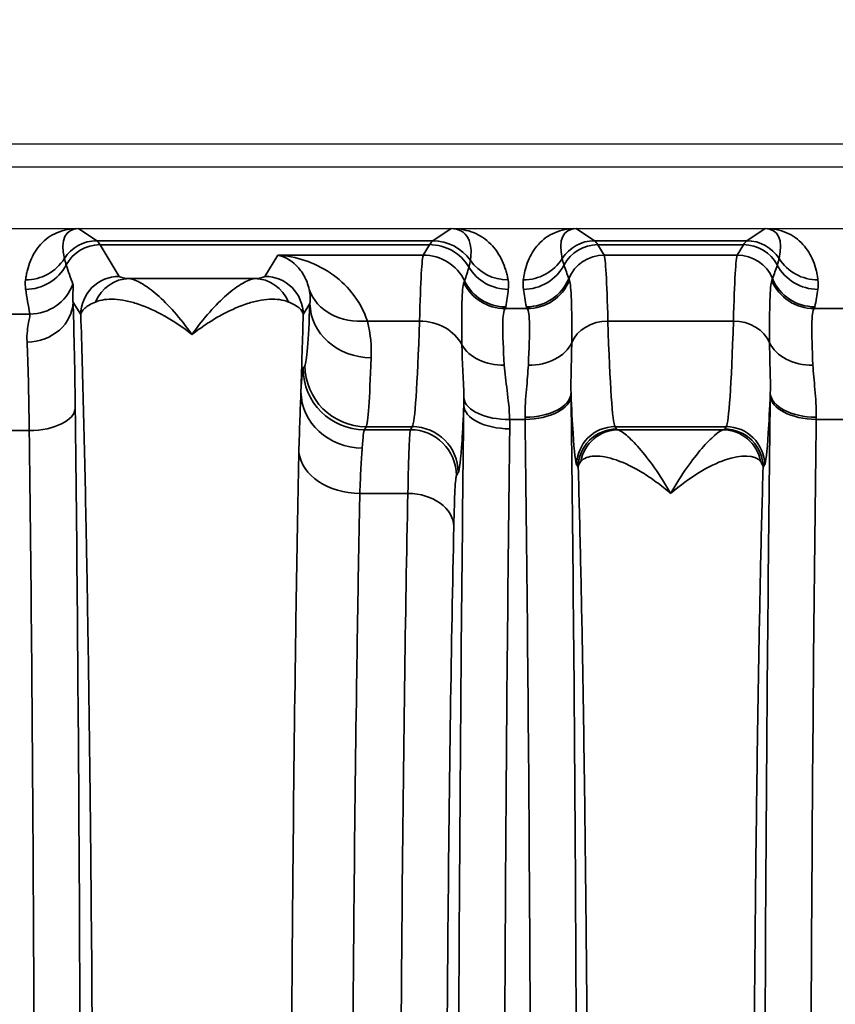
# Model space of a CAD drawing. Header units: millimetres. Extents: x 399 to 6233, y -1870 to 1602.
# Tile 578 of 656: x 5395 to 5405, y 319 to 332. Entities that reach past the tile are written whole.
import ezdxf

# ---------------------------------------------------------------- set-up
doc = ezdxf.new("R2010")
doc.units = ezdxf.units.MM
for name, color, linetype, lineweight in [('AM_5', 3, 'Continuous', 25), ('可見 (ISO)', 7, 'Continuous', 25), ('窄部可見 (ISO)', 7, 'Continuous', 35)]:
    doc.layers.add(name, color=color, linetype=linetype, lineweight=lineweight)
doc.styles.add('尺寸標註', font='romans.shx', dxfattribs={"bigfont": 'CHINESET.SHX'})
doc.dimstyles.new('CNS1$0', dxfattribs={"dimtxt": 2.5, "dimasz": 2.5, "dimexe": 1, "dimexo": 1, "dimgap": 1.5, "dimtad": 1, "dimtoh": 1, "dimdec": 1, "dimdsep": 46, "dimtxsty": '尺寸標註', "dimcen": 0, "dimclrd": 2, "dimclre": 2, "dimclrt": 1, "dimadec": 0, "dimazin": 2, "dimtp": 0.1, "dimtm": 0.1, "dimtfac": 0.71, "dimtdec": 1, "dimtmove": 0, "dimatfit": 0, "dimfxl": 0, "dimlwd": 13, "dimlwe": 13, "dimarcsym": 0})

# ---------------------------------------------------------------- blocks, each defined once
blk = doc.blocks.new('*D297')
at = {"layer": 'AM_5', "color": 2, "lineweight": 13}
for p, q in [((5339.611, 314.595), (5339.611, 341.186)), ((5500.331, 319.807), (5500.331, 341.186)), ((5342.111, 340.186), (5497.831, 340.186))]:
    blk.add_line(p, q, dxfattribs=at)
at = {"layer": 'AM_5', "color": 2, "lineweight": -2}
for points in [[(5342.111, 340.603), (5342.111, 339.77), (5339.611, 340.186)], [(5497.831, 340.603), (5497.831, 339.77), (5500.331, 340.186)]]:
    blk.add_solid(points, dxfattribs=at)
at = {"layer": 'Defpoints', "color": 0, "lineweight": -2}
for p in [(5500.331, 340.186), (5500.331, 318.807), (5339.611, 313.595)]:
    blk.add_point(p, dxfattribs=at)
at = {"layer": 'AM_5', "color": 1, "insert": (5419.971, 342.936), "char_height": 2.5, "attachment_point": 5, "style": '尺寸標註'}
blk.add_mtext('160.7', dxfattribs=at)

msp = doc.modelspace()

# ---------------------------------------------------------------- linework, layer by layer
at = {"layer": '可見 (ISO)'}
for p, q in [((5464.311, 330.095), (5351.311, 330.095)), ((5460.061, 329.795), (5355.561, 329.795)), ((5355.561, 328.995), (5460.061, 328.995)), ((5399.802, 328.345), (5399.802, 328.345)), ((5402.221, 328.345), (5402.221, 328.345)), ((5403.901, 328.345), (5403.901, 328.345)), ((5398.976, 324.095), (5398.976, 324.095))]:
    msp.add_line(p, q, dxfattribs=at)
for points, knots in [([(5395.292, 328.995), (5395.299, 328.995), (5395.306, 328.995), (5395.313, 328.995), (5395.319, 328.995), (5395.324, 328.995), (5395.328, 328.995)], [0.00000000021, 0.00000000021, 0.00000000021, 0.00000000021, 0.00002113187, 0.00002113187, 0.00002113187, 0.0000394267, 0.0000394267, 0.0000394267, 0.0000394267]), ([(5400.194, 328.995), (5400.194, 328.995), (5400.194, 328.995), (5400.194, 328.995), (5400.194, 328.995), (5400.194, 328.995), (5400.194, 328.995), (5400.195, 328.995), (5400.198, 328.995), (5400.205, 328.995), (5400.208, 328.995), (5400.218, 328.995), (5400.225, 328.995), (5400.232, 328.995)], [-0.00514611, -0.00514611, -0.00514611, -0.00514611, -0.004810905, -0.004810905, -0.004628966, -0.004628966, -0.004600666, -0.004600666, -0.003063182, -0.003063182, -0.002040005, -0.002040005, 0, 0, 0, 0]), ([(5401.792, 328.995), (5401.799, 328.995), (5401.806, 328.995), (5401.813, 328.995), (5401.819, 328.995), (5401.824, 328.995), (5401.828, 328.995)], [0.00000000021, 0.00000000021, 0.00000000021, 0.00000000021, 0.00002113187, 0.00002113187, 0.00002113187, 0.0000394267, 0.0000394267, 0.0000394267, 0.0000394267]), ([(5404.294, 328.995), (5404.299, 328.995), (5404.306, 328.995), (5404.313, 328.995), (5404.319, 328.995), (5404.324, 328.995), (5404.33, 328.995)], [-0.00000491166, -0.00000491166, -0.00000491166, -0.00000491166, 0.00001772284, 0.00001772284, 0.00001772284, 0.00003506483, 0.00003506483, 0.00003506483, 0.00003506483])]:
    msp.add_open_spline(points, degree=3, knots=knots, dxfattribs=at)
at = {"layer": '窄部可見 (ISO)'}
for p, q in [((5395.328, 328.995), (5395.567, 328.836)), ((5399.955, 328.836), (5400.194, 328.995)), ((5401.828, 328.995), (5402.067, 328.836)), ((5404.055, 328.836), (5404.294, 328.995)), ((5395.567, 328.836), (5399.955, 328.836)), ((5402.067, 328.836), (5404.055, 328.836)), ((5399.912, 328.784), (5395.61, 328.784)), ((5395.61, 328.784), (5395.859, 328.371)), ((5399.831, 328.649), (5399.912, 328.784)), ((5404.012, 328.784), (5402.11, 328.784)), ((5402.11, 328.784), (5402.192, 328.649)), ((5403.931, 328.649), (5404.012, 328.784)), ((5397.764, 328.371), (5397.931, 328.649)), ((5397.931, 328.649), (5399.831, 328.649)), ((5402.192, 328.649), (5403.931, 328.649)), ((5395.989, 328.341), (5397.633, 328.341)), ((5395.359, 327.871), (5395.257, 328.04)), ((5398.351, 328.017), (5398.264, 327.871)), ((5400.899, 327.95), (5401.188, 327.95)), ((5404.934, 327.95), (5405.488, 327.95)), ((5394.427, 327.879), (5394.695, 327.879)), ((5399.101, 327.787), (5399.782, 327.787)), ((5402.241, 327.787), (5403.881, 327.787)), ((5398.262, 327.168), (5398.287, 327.208)), ((5398.234, 326.867), (5398.234, 326.865)), ((5399.086, 326.408), (5399.062, 326.368)), ((5399.687, 326.408), (5399.086, 326.408)), ((5399.663, 326.368), (5399.687, 326.408)), ((5401.161, 326.504), (5400.959, 326.504)), ((5403.787, 326.408), (5402.335, 326.408)), ((5402.335, 326.408), (5402.354, 326.377)), ((5403.768, 326.377), (5403.787, 326.408)), ((5405.461, 326.504), (5404.962, 326.504)), ((5394.687, 326.357), (5394.435, 326.357)), ((5399.062, 326.368), (5399.663, 326.368)), ((5402.375, 326.368), (5403.747, 326.368)), ((5401.854, 325.878), (5401.835, 325.909)), ((5404.287, 325.909), (5404.268, 325.878)), ((5400.287, 325.809), (5400.263, 325.769)), ((5399.63, 325.537), (5399.003, 325.537)), ((5398.961, 323.095), (5398.961, 323.095))]:
    msp.add_line(p, q, dxfattribs=at)
for centre, major_axis, ratio, start_param, end_param in [((5395.842, 328.152), (0.641, -0.802), 0.399262, 2.832426, 3.839089), ((5402.342, 328.152), (0.641, -0.802), 0.399262, 2.832426, 3.839089), ((5403.78, 328.152), (-0.641, -0.802), 0.399262, 2.444096, 3.45076), ((5395.567, 328.336), (0.277, 0.416), 0.999683, 0.588111, 1.594775), ((5395.538, 228.802), (0, 100.043), 0.020838, 6.248286, 6.269226), ((5399.985, 228.802), (0, 100.043), 0.020817, 0.01396, 0.034899), ((5399.955, 328.236), (-0.333, 0.499), 0.999683, 4.734949, 5.695074), ((5402.067, 328.336), (-0.277, -0.416), 0.999683, 3.729704, 4.736367), ((5402.038, 228.802), (0, 100.043), 0.020838, 6.248286, 6.269226), ((5404.085, 228.802), (0, 100.043), 0.020838, 0.01396, 0.034899), ((5404.055, 328.336), (0.277, -0.416), 0.999683, 1.546818, 2.553481), ((5395.61, 328.285), (0.429, 0.257), 0.999172, 1.030857, 2.112865), ((5399.912, 328.185), (-0.515, 0.309), 0.999172, 4.221065, 5.252328), ((5402.11, 328.285), (-0.429, -0.257), 0.999172, 4.17245, 5.254458), ((5404.012, 328.285), (0.429, -0.257), 0.999172, 1.028727, 2.110736), ((5394.637, 328.923), (-0.595, 0.075), 0.998245, 1.696485, 2.702846), ((5399.829, 324.535), (-0.005, -4.117), 0.020059, 3.179659, 3.801677), ((5399.831, 328.049), (-0.515, 0.309), 0.999172, 4.133206, 5.252328), ((5400.938, 328.923), (-0.591, -0.105), 0.998218, 0.435215, 1.395105), ((5401.137, 328.923), (-0.595, 0.075), 0.998245, 1.696485, 2.702846), ((5402.192, 328.149), (-0.429, -0.257), 0.999172, 4.17245, 5.347743), ((5402.194, 324.535), (0.005, -4.117), 0.020515, 2.481507, 3.103525), ((5403.928, 324.535), (-0.005, -4.117), 0.020515, 3.17966, 3.801678), ((5403.931, 328.149), (0.429, -0.257), 0.999172, 0.935442, 2.110736), ((5404.985, 328.923), (0.595, 0.075), 0.998245, 3.58034, 4.5867), ((5394.639, 328.8), (-0.594, -0.083), 0.998238, 1.431986, 2.513646), ((5396.063, 327.529), (1.006, -2.097), 0.194686, 4.130256, 4.260833), ((2540.441, 331.054), (2860.258, -0.716), 0.046839, 6.268046, 6.269403), ((5400.941, 328.8), (-0.596, 0.067), 0.99825, 0.651925, 1.682859), ((5401.139, 328.8), (-0.594, -0.083), 0.998238, 1.431986, 2.513646), ((8529.591, 331.542), (-3128.282, -0.854), 0.045755, 0.015157, 0.016397), ((2276.531, 331.542), (3128.282, -0.854), 0.045755, 6.266788, 6.268029), ((5404.983, 328.8), (0.594, -0.083), 0.998238, 3.769539, 4.851199), ((5395.989, 327.842), (0.055, 0.497), 0.952368, 0.114694, 1.274926), ((5397.633, 327.842), (-0.055, 0.497), 0.952368, 5.00826, 6.168491), ((5401.177, 328.572), (-0.59, -0.11), 0.998212, 1.386797, 2.56171), ((5404.742, 320.524), (-3.014, 7.827), 0.001618, 0.049009, 0.09405), ((5401.381, 320.524), (3.014, 7.827), 0.001618, 6.189135, 6.234176), ((5404.945, 328.572), (0.59, -0.11), 0.998212, 3.721475, 4.896388), ((5395.416, 327.446), (-0.587, 1.898), 0.297416, 1.071506, 1.249581), ((5394.695, 328.478), (-0.588, -0.12), 0.998201, 1.369933, 2.582126), ((5399.101, 328.449), (-0.77, -0.217), 0.816863, 0.053432, 1.344647), ((5396.2, 320.711), (4.172, 7.61), 0.009939, 6.191319, 6.234418), ((5400.899, 328.549), (-0.462, 0.383), 0.997094, 1.147203, 2.260656), ((5400.91, 328.572), (-0.593, 0.094), 0.998229, 0.609389, 1.728149), ((5400.066, 327.312), (0.629, 2.073), 0.310752, 5.129309, 5.247414), ((5401.918, 327.462), (-0.583, 1.898), 0.300773, 1.080395, 1.207191), ((5401.188, 328.549), (-0.477, -0.364), 0.997266, 0.919263, 2.088334), ((5404.934, 328.549), (0.477, -0.364), 0.997266, 4.194851, 5.363923), ((5404.204, 327.462), (0.583, 1.898), 0.300773, 5.075994, 5.20279), ((5394.657, 328.04), (0.6, 0.023), 0.876399, 4.678969, 6.239685), ((5395.231, 325.363), (0.007, -3.096), 0.02085, 2.000085, 2.615317), ((5395.505, 327.728), (2.759, 0.137), 0.182371, 0.013517, 0.3684), ((5398.289, 332.976), (0.008, 5.773), 0.02317, 3.180307, 3.678781), ((5399.151, 328.017), (-0.799, 0.032), 0.886923, 0.045354, 1.606482), ((5390.84, 327.978), (10.07, 0), 0.058758, 6.234735, 6.273976), ((5412.855, 327.981), (-11.679, 0), 0.058758, 0.010815, 0.044766), ((5393.267, 327.981), (11.679, 0), 0.058758, 6.23842, 6.27237), ((5398.288, 325.823), (0.086, 4.032), 0.019512, 1.038478, 1.309454), ((5399.681, 334.407), (0, -8.003), 0.022512, 0.034888, 0.596845), ((5399.782, 327.291), (-0.6, 0.018), 0.826915, 3.562919, 4.737867), ((5402.241, 327.374), (-0.5, -0.015), 0.826915, 4.686911, 5.921542), ((5402.341, 334.407), (0, -8.003), 0.022251, 5.686337, 6.248296), ((5403.781, 334.407), (0, -8.003), 0.022251, 0.034889, 0.596848), ((5403.881, 327.374), (0.5, -0.015), 0.826915, 0.361643, 1.596274), ((5394.631, 325.283), (-0.007, 2.58), 0.02502, 5.141663, 5.756891), ((5400.889, 327.663), (-0.599, -0.031), 0.751758, 0.356231, 1.532192), ((5401.203, 327.664), (0.6, -0.023), 0.752166, 4.741355, 5.976479), ((5404.919, 327.664), (-0.6, -0.023), 0.752166, 0.306707, 1.54183), ((5399.089, 332.818), (-0.008, -6.414), 0.020853, 0.038708, 0.537182), ((5398.261, 324.174), (-0.004, -2.996), 0.02341, 3.180705, 3.595461), ((5399.062, 327.168), (-0.686, 0.412), 0.999172, 0.54067, 2.110736), ((5399.086, 327.208), (-0.686, 0.412), 0.999172, 0.54067, 2.110736), ((5399.034, 326.865), (-0.799, 0.04), 0.919539, 0.054965, 1.616528), ((5400.959, 326.814), (-0.6, -0.017), 0.516223, 0.059539, 1.556187), ((5401.16, 326.846), (0.6, 0.008), 0.525274, 4.705596, 6.258572), ((5401.161, 326.814), (0.6, 0.008), 0.516344, 4.705867, 6.258728), ((5401.712, 325.424), (-0.008, 3.01), 0.01946, 5.192411, 5.204513), ((5404.41, 325.424), (-0.008, -3.01), 0.01946, 4.220265, 4.232366), ((5404.962, 326.846), (-0.6, 0.008), 0.525274, 0.024614, 1.577589), ((5404.962, 326.814), (-0.6, 0.008), 0.516344, 0.024457, 1.577318), ((5394.687, 326.652), (0.6, 0.007), 0.49083, 4.706597, 6.259146), ((5400.96, 326.687), (-0.6, 0.007), 0.511389, 0.024373, 1.577171), ((5401.112, 325.346), (-0.008, 2.509), 0.023353, 5.192403, 5.204483), ((5405.01, 325.346), (-0.008, -2.509), 0.023353, 4.220296, 4.232377), ((5399.687, 325.809), (-0.515, 0.309), 0.999172, 3.682263, 5.252328), ((5402.335, 325.909), (-0.429, -0.257), 0.999172, 4.17245, 5.742515), ((5403.787, 325.909), (0.429, -0.257), 0.999172, 0.54067, 2.110736), ((5405.421, 313.595), (0, 25), 0.02145, 1.028185, 1.570796), ((5399.061, 324.005), (0.004, 2.365), 0.029651, 0.03913, 0.455221), ((5399.663, 325.769), (-0.515, 0.309), 0.999172, 3.682263, 5.252328), ((5401.421, 313.595), (0, 25), 0.02145, 1.033962, 1.570796), ((5402.375, 325.868), (0.117, 0.486), 0.989056, 0.238805, 1.634834), ((5403.747, 325.868), (-0.117, 0.486), 0.989056, 4.648351, 6.04438), ((5399.003, 326.115), (-0.8, 0.016), 0.722346, 0.106398, 1.585337), ((5399.63, 325.104), (0.6, -0.013), 0.722333, 0.030288, 1.586603)]:
    msp.add_ellipse(centre, major_axis=major_axis, ratio=ratio, start_param=start_param, end_param=end_param, dxfattribs=at)
for points, knots in [([(5394.637, 328.324), (5394.64, 328.347), (5394.644, 328.37), (5394.648, 328.391), (5394.652, 328.412), (5394.656, 328.433), (5394.662, 328.453), (5394.672, 328.494), (5394.685, 328.534), (5394.701, 328.573), (5394.733, 328.653), (5394.778, 328.727), (5394.834, 328.789), (5394.894, 328.854), (5394.967, 328.906), (5395.048, 328.941), (5395.091, 328.96), (5395.137, 328.973), (5395.184, 328.982), (5395.22, 328.989), (5395.256, 328.993), (5395.292, 328.995)], [5.2774615, 5.2774615, 5.2774615, 5.2774615, 5.3361469, 5.3361469, 5.3361469, 5.3948827, 5.3948827, 5.3948827, 5.5128985, 5.5128985, 5.5128985, 5.7541006, 5.7541006, 5.7541006, 6.0094082, 6.0094082, 6.0094082, 6.1463346, 6.1463346, 6.1463346, 6.2510171, 6.2510171, 6.2510171, 6.2510171]), ([(5400.447, 328.579), (5400.449, 328.593), (5400.45, 328.607), (5400.452, 328.62), (5400.453, 328.633), (5400.454, 328.646), (5400.454, 328.659), (5400.455, 328.684), (5400.455, 328.71), (5400.453, 328.734), (5400.448, 328.784), (5400.437, 328.83), (5400.417, 328.868), (5400.396, 328.909), (5400.367, 328.94), (5400.33, 328.961), (5400.291, 328.984), (5400.245, 328.995), (5400.194, 328.995)], [2.1824074, 2.1824074, 2.1824074, 2.1824074, 2.2369219, 2.2369219, 2.2369219, 2.2918591, 2.2918591, 2.2918591, 2.4032229, 2.4032229, 2.4032229, 2.6337552, 2.6337552, 2.6337552, 2.879414, 2.879414, 2.879414, 3.1424948, 3.1424948, 3.1424948, 3.1424948]), ([(5400.232, 328.995), (5400.319, 328.991), (5400.406, 328.974), (5400.485, 328.942), (5400.571, 328.908), (5400.648, 328.857), (5400.713, 328.791), (5400.774, 328.73), (5400.824, 328.656), (5400.861, 328.574), (5400.88, 328.535), (5400.895, 328.494), (5400.908, 328.452), (5400.914, 328.431), (5400.92, 328.41), (5400.925, 328.389), (5400.93, 328.368), (5400.934, 328.347), (5400.938, 328.324)], [3.1723513, 3.1723513, 3.1723513, 3.1723513, 3.4034885, 3.4034885, 3.4034885, 3.6496995, 3.6496995, 3.6496995, 3.8803063, 3.8803063, 3.8803063, 3.9915494, 3.9915494, 3.9915494, 4.0463878, 4.0463878, 4.0463878, 4.1007779, 4.1007779, 4.1007779, 4.1007779]), ([(5401.137, 328.324), (5401.14, 328.347), (5401.144, 328.37), (5401.148, 328.391), (5401.152, 328.412), (5401.156, 328.433), (5401.162, 328.453), (5401.172, 328.494), (5401.185, 328.534), (5401.201, 328.573), (5401.233, 328.653), (5401.278, 328.727), (5401.334, 328.789), (5401.394, 328.854), (5401.467, 328.906), (5401.548, 328.941), (5401.591, 328.96), (5401.637, 328.973), (5401.684, 328.982), (5401.72, 328.989), (5401.756, 328.993), (5401.792, 328.995)], [5.2774615, 5.2774615, 5.2774615, 5.2774615, 5.3361469, 5.3361469, 5.3361469, 5.3948827, 5.3948827, 5.3948827, 5.5128985, 5.5128985, 5.5128985, 5.7541006, 5.7541006, 5.7541006, 6.0094082, 6.0094082, 6.0094082, 6.1463346, 6.1463346, 6.1463346, 6.2510171, 6.2510171, 6.2510171, 6.2510171]), ([(5404.33, 328.995), (5404.366, 328.993), (5404.403, 328.989), (5404.438, 328.982), (5404.485, 328.973), (5404.531, 328.96), (5404.574, 328.941), (5404.655, 328.906), (5404.728, 328.854), (5404.788, 328.789), (5404.845, 328.727), (5404.889, 328.653), (5404.922, 328.573), (5404.937, 328.534), (5404.95, 328.494), (5404.961, 328.453), (5404.966, 328.433), (5404.97, 328.412), (5404.974, 328.391), (5404.978, 328.37), (5404.982, 328.347), (5404.985, 328.324)], [3.1737609, 3.1737609, 3.1737609, 3.1737609, 3.2784434, 3.2784434, 3.2784434, 3.4153698, 3.4153698, 3.4153698, 3.6706773, 3.6706773, 3.6706773, 3.9118795, 3.9118795, 3.9118795, 4.0298953, 4.0298953, 4.0298953, 4.0886311, 4.0886311, 4.0886311, 4.1473165, 4.1473165, 4.1473165, 4.1473165]), ([(5395.144, 328.603), (5395.147, 328.591), (5395.15, 328.579), (5395.154, 328.566), (5395.159, 328.551), (5395.164, 328.536), (5395.169, 328.519)], [0, 0, 0, 0, 0.001000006, 0.001000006, 0.001000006, 0.00208995, 0.00208995, 0.00208995, 0.00208995]), ([(5397.931, 328.649), (5398.167, 328.633), (5398.406, 328.557), (5398.615, 328.416), (5398.616, 328.415), (5398.618, 328.414), (5398.619, 328.413), (5398.722, 328.344), (5398.817, 328.259), (5398.899, 328.156), (5398.983, 328.052), (5399.054, 327.929), (5399.101, 327.787)], [-0.000014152, -0.000014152, -0.000014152, -0.000014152, 0.001513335, 0.001513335, 0.001513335, 0.00152394, 0.00152394, 0.00152394, 0.002277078, 0.002277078, 0.002277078, 0.003040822, 0.003040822, 0.003040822, 0.003040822]), ([(5398.341, 328.199), (5398.326, 328.267), (5398.303, 328.327), (5398.274, 328.377), (5398.246, 328.43), (5398.212, 328.473), (5398.175, 328.51), (5398.174, 328.511), (5398.173, 328.513), (5398.172, 328.514), (5398.098, 328.587), (5398.014, 328.631), (5397.931, 328.649)], [0, 0, 0, 0, 0.000760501, 0.000760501, 0.000760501, 0.00154208, 0.00154208, 0.00154208, 0.001566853, 0.001566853, 0.001566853, 0.003133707, 0.003133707, 0.003133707, 0.003133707]), ([(5400.427, 328.492), (5400.432, 328.511), (5400.437, 328.529), (5400.44, 328.545), (5400.443, 328.557), (5400.445, 328.569), (5400.447, 328.579)], [0, 0, 0, 0, 0.001200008, 0.001200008, 0.001200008, 0.002089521, 0.002089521, 0.002089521, 0.002089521]), ([(5401.644, 328.603), (5401.647, 328.591), (5401.65, 328.579), (5401.654, 328.566), (5401.659, 328.551), (5401.664, 328.536), (5401.669, 328.519)], [0, 0, 0, 0, 0.001000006, 0.001000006, 0.001000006, 0.00208995, 0.00208995, 0.00208995, 0.00208995]), ([(5404.453, 328.519), (5404.458, 328.534), (5404.463, 328.549), (5404.467, 328.562), (5404.471, 328.577), (5404.475, 328.59), (5404.478, 328.603)], [0, 0, 0, 0, 0.001000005, 0.001000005, 0.001000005, 0.002089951, 0.002089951, 0.002089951, 0.002089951]), ([(5395.359, 327.871), (5395.359, 328.002), (5395.413, 328.132), (5395.505, 328.224), (5395.598, 328.317), (5395.728, 328.371), (5395.859, 328.371)], [0, 0, 0, 0, 0.5, 0.5, 0.5, 1, 1, 1, 1]), ([(5395.989, 328.341), (5396.036, 328.335), (5396.092, 328.314), (5396.154, 328.278), (5396.185, 328.26), (5396.217, 328.239), (5396.251, 328.214), (5396.285, 328.19), (5396.32, 328.162), (5396.356, 328.13), (5396.427, 328.068), (5396.502, 327.993), (5396.579, 327.906), (5396.655, 327.82), (5396.734, 327.72), (5396.811, 327.613)], [0, 0, 0, 0, 0.000545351, 0.000545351, 0.000545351, 0.000818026, 0.000818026, 0.000818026, 0.001090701, 0.001090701, 0.001090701, 0.001636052, 0.001636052, 0.001636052, 0.002181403, 0.002181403, 0.002181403, 0.002181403]), ([(5396.811, 327.613), (5396.966, 327.829), (5397.121, 328.003), (5397.264, 328.128), (5397.301, 328.16), (5397.337, 328.189), (5397.371, 328.214), (5397.405, 328.239), (5397.438, 328.26), (5397.469, 328.278), (5397.53, 328.314), (5397.586, 328.335), (5397.633, 328.341)], [-0.00001167, -0.00001167, -0.00001167, -0.00001167, 0.001084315, 0.001084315, 0.001084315, 0.001367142, 0.001367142, 0.001367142, 0.001642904, 0.001642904, 0.001642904, 0.002194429, 0.002194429, 0.002194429, 0.002194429]), ([(5398.264, 327.871), (5398.263, 328.002), (5398.21, 328.132), (5398.117, 328.224), (5398.025, 328.317), (5397.895, 328.371), (5397.764, 328.371)], [0, 0, 0, 0, 0.5, 0.5, 0.5, 1, 1, 1, 1]), ([(5395.257, 328.268), (5395.261, 328.257), (5395.26, 328.232), (5395.258, 328.195), (5395.258, 328.194), (5395.258, 328.193), (5395.258, 328.192), (5395.256, 328.155), (5395.252, 328.105), (5395.257, 328.04)], [0, 0, 0, 0, 0.000774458, 0.000774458, 0.000774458, 0.000793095, 0.000793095, 0.000793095, 0.001548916, 0.001548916, 0.001548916, 0.001548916]), ([(5400.336, 327.477), (5400.332, 327.706), (5400.331, 327.894), (5400.335, 328.031), (5400.339, 328.167), (5400.348, 328.254), (5400.361, 328.286)], [0.001060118, 0.001060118, 0.001060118, 0.001060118, 0.002188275, 0.002188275, 0.002188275, 0.003316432, 0.003316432, 0.003316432, 0.003316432]), ([(5401.739, 328.316), (5401.752, 328.283), (5401.76, 328.197), (5401.77, 327.922), (5401.771, 327.737), (5401.769, 327.505)], [0, 0, 0, 0, 0.001138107, 0.001138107, 0.002276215, 0.002276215, 0.002276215, 0.002276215]), ([(5404.353, 327.505), (5404.352, 327.737), (5404.352, 327.921), (5404.357, 328.058), (5404.361, 328.196), (5404.37, 328.282), (5404.383, 328.316)], [0, 0, 0, 0, 0.001125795, 0.001125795, 0.001125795, 0.00225159, 0.00225159, 0.00225159, 0.00225159]), ([(5396.811, 327.613), (5396.571, 327.798), (5396.332, 327.932), (5396.114, 328.006), (5396.112, 328.007), (5396.11, 328.008), (5396.107, 328.008), (5396.052, 328.027), (5395.999, 328.042), (5395.947, 328.052), (5395.896, 328.063), (5395.846, 328.069), (5395.799, 328.072), (5395.706, 328.077), (5395.623, 328.065), (5395.552, 328.036)], [-0.000011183, -0.000011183, -0.000011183, -0.000011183, 0.001103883, 0.001103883, 0.001103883, 0.00111608, 0.00111608, 0.00111608, 0.001397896, 0.001397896, 0.001397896, 0.001679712, 0.001679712, 0.001679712, 0.002243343, 0.002243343, 0.002243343, 0.002243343]), ([(5398.07, 328.036), (5398, 328.065), (5397.916, 328.077), (5397.823, 328.072), (5397.776, 328.069), (5397.727, 328.063), (5397.675, 328.052), (5397.624, 328.042), (5397.57, 328.027), (5397.516, 328.009), (5397.513, 328.008), (5397.51, 328.007), (5397.508, 328.006), (5397.4, 327.969), (5397.288, 327.918), (5397.172, 327.853), (5397.113, 327.82), (5397.053, 327.783), (5396.993, 327.743), (5396.932, 327.703), (5396.871, 327.659), (5396.811, 327.613)], [0, 0, 0, 0, 0.000553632, 0.000553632, 0.000553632, 0.000830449, 0.000830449, 0.000830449, 0.001107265, 0.001107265, 0.001107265, 0.001120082, 0.001120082, 0.001120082, 0.001660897, 0.001660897, 0.001660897, 0.001937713, 0.001937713, 0.001937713, 0.00221453, 0.00221453, 0.00221453, 0.00221453]), ([(5395.552, 328.036), (5395.488, 328.01), (5395.443, 327.983), (5395.411, 327.955), (5395.379, 327.928), (5395.362, 327.899), (5395.359, 327.871)], [0, 0, 0, 0, 0.000505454, 0.000505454, 0.000505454, 0.00101089, 0.00101089, 0.00101089, 0.00101089]), ([(5400.899, 327.95), (5400.879, 327.93), (5400.869, 327.855), (5400.867, 327.605), (5400.876, 327.428), (5400.889, 327.212)], [0, 0, 0, 0, 0.00099613, 0.00099613, 0.001992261, 0.001992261, 0.001992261, 0.001992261]), ([(5401.203, 327.212), (5401.213, 327.432), (5401.22, 327.606), (5401.218, 327.732), (5401.216, 327.857), (5401.206, 327.93), (5401.188, 327.95)], [0, 0, 0, 0, 0.000987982, 0.000987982, 0.000987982, 0.001975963, 0.001975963, 0.001975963, 0.001975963]), ([(5404.934, 327.95), (5404.916, 327.93), (5404.906, 327.857), (5404.904, 327.73), (5404.902, 327.604), (5404.909, 327.432), (5404.919, 327.212)], [0, 0, 0, 0, 0.000987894, 0.000987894, 0.000987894, 0.001975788, 0.001975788, 0.001975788, 0.001975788]), ([(5394.657, 327.514), (5394.652, 327.622), (5394.666, 327.705), (5394.689, 327.828), (5394.698, 327.866), (5394.695, 327.879)], [0, 0, 0, 0, 0.000661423, 0.000661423, 0.001322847, 0.001322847, 0.001322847, 0.001322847]), ([(5395.359, 299.318), (5395.372, 299.722), (5395.385, 300.17), (5395.396, 300.63), (5395.407, 301.069), (5395.418, 301.546), (5395.428, 302.049), (5395.445, 302.952), (5395.461, 303.947), (5395.474, 305.034), (5395.475, 305.112), (5395.476, 305.187), (5395.477, 305.264), (5395.482, 305.644), (5395.486, 306.032), (5395.49, 306.427), (5395.493, 306.746), (5395.496, 307.07), (5395.499, 307.399), (5395.504, 308.052), (5395.508, 308.725), (5395.512, 309.414), (5395.519, 310.791), (5395.523, 312.185), (5395.523, 313.595), (5395.523, 315.005), (5395.519, 316.4), (5395.512, 317.778), (5395.507, 318.813), (5395.499, 319.809), (5395.49, 320.763), (5395.487, 321.079), (5395.483, 321.391), (5395.48, 321.698), (5395.473, 322.315), (5395.465, 322.909), (5395.456, 323.478), (5395.452, 323.762), (5395.447, 324.041), (5395.443, 324.313), (5395.438, 324.585), (5395.433, 324.855), (5395.428, 325.116), (5395.418, 325.628), (5395.407, 326.113), (5395.396, 326.558), (5395.385, 327.019), (5395.372, 327.467), (5395.359, 327.871)], [0.0274153, 0.0274153, 0.0274153, 0.0274153, 0.0879048, 0.0879048, 0.0879048, 0.1455713, 0.1455713, 0.1455713, 0.2489578, 0.2489578, 0.2489578, 0.2563426, 0.2563426, 0.2563426, 0.2930805, 0.2930805, 0.2930805, 0.3228054, 0.3228054, 0.3228054, 0.3818834, 0.3818834, 0.3818834, 0.5, 0.5, 0.5, 0.6181954, 0.6181954, 0.6181954, 0.7069321, 0.7069321, 0.7069321, 0.7363514, 0.7363514, 0.7363514, 0.7954295, 0.7954295, 0.7954295, 0.8249685, 0.8249685, 0.8249685, 0.8545075, 0.8545075, 0.8545075, 0.9124828, 0.9124828, 0.9124828, 0.9726635, 0.9726635, 0.9726635, 0.9726635]), ([(5401.769, 327.505), (5401.769, 327.397), (5401.766, 327.287), (5401.763, 327.174), (5401.76, 327.068), (5401.757, 326.959), (5401.76, 326.846)], [0, 0, 0, 0, 0.000535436, 0.000535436, 0.000535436, 0.001035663, 0.001035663, 0.001035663, 0.001035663]), ([(5404.362, 326.846), (5404.365, 326.959), (5404.362, 327.068), (5404.359, 327.174), (5404.356, 327.287), (5404.353, 327.397), (5404.353, 327.505)], [0.000000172, 0.000000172, 0.000000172, 0.000000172, 0.000500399, 0.000500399, 0.000500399, 0.001035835, 0.001035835, 0.001035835, 0.001035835]), ([(5401.16, 326.531), (5401.158, 326.659), (5401.168, 326.78), (5401.178, 326.893), (5401.188, 327.007), (5401.198, 327.113), (5401.203, 327.212)], [0, 0, 0, 0, 0.000446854, 0.000446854, 0.000446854, 0.000893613, 0.000893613, 0.000893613, 0.000893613]), ([(5404.919, 327.212), (5404.924, 327.113), (5404.935, 327.007), (5404.945, 326.893), (5404.955, 326.78), (5404.964, 326.659), (5404.962, 326.531)], [0, 0, 0, 0, 0.000446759, 0.000446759, 0.000446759, 0.000893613, 0.000893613, 0.000893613, 0.000893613]), ([(5398.207, 326.07), (5398.21, 326.226), (5398.215, 326.37), (5398.22, 326.503), (5398.225, 326.636), (5398.23, 326.757), (5398.234, 326.865)], [0, 0, 0, 0, 0.000680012, 0.000680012, 0.000680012, 0.001360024, 0.001360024, 0.001360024, 0.001360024]), ([(5401.835, 325.909), (5401.819, 325.936), (5401.802, 326.076), (5401.786, 326.324), (5401.777, 326.465), (5401.768, 326.641), (5401.76, 326.846)], [1.6057029, 1.6057029, 1.6057029, 1.6057029, 1.8865124, 1.8865124, 1.8865124, 2.0462004, 2.0462004, 2.0462004, 2.0462004]), ([(5401.76, 326.814), (5401.786, 324.831), (5401.805, 322.686), (5401.818, 320.455), (5401.831, 318.225), (5401.837, 315.91), (5401.837, 313.595), (5401.837, 311.28), (5401.831, 308.965), (5401.818, 306.734), (5401.805, 304.504), (5401.786, 302.358), (5401.76, 300.376)], [2.598981, 2.598981, 2.598981, 2.598981, 2.870287, 2.870287, 2.870287, 3.141593, 3.141593, 3.141593, 3.412899, 3.412899, 3.412899, 3.684204, 3.684204, 3.684204, 3.684204]), ([(5404.285, 313.595), (5404.285, 315.91), (5404.291, 318.225), (5404.304, 320.455), (5404.317, 322.686), (5404.337, 324.831), (5404.362, 326.814)], [0, 0, 0, 0, 0.2713059, 0.2713059, 0.2713059, 0.5426118, 0.5426118, 0.5426118, 0.5426118]), ([(5404.362, 326.846), (5404.354, 326.641), (5404.345, 326.465), (5404.336, 326.324), (5404.32, 326.076), (5404.303, 325.936), (5404.287, 325.909)], [1.0953922, 1.0953922, 1.0953922, 1.0953922, 1.2550802, 1.2550802, 1.2550802, 1.5358897, 1.5358897, 1.5358897, 1.5358897]), ([(5395.287, 326.652), (5395.31, 324.67), (5395.328, 322.544), (5395.34, 320.344), (5395.352, 318.144), (5395.358, 315.869), (5395.358, 313.595), (5395.358, 311.32), (5395.352, 309.046), (5395.34, 306.845), (5395.328, 304.645), (5395.31, 302.52), (5395.287, 300.538)], [2.628521, 2.628521, 2.628521, 2.628521, 2.885057, 2.885057, 2.885057, 3.141593, 3.141593, 3.141593, 3.398129, 3.398129, 3.398129, 3.654665, 3.654665, 3.654665, 3.654665]), ([(5400.285, 313.595), (5400.285, 315.885), (5400.291, 318.176), (5400.304, 320.384), (5400.317, 322.592), (5400.336, 324.719), (5400.36, 326.687)], [0, 0, 0, 0, 0.2684172, 0.2684172, 0.2684172, 0.5368345, 0.5368345, 0.5368345, 0.5368345]), ([(5400.36, 326.687), (5400.353, 326.509), (5400.345, 326.356), (5400.337, 326.229), (5400.321, 325.978), (5400.304, 325.837), (5400.287, 325.809)], [1.1135264, 1.1135264, 1.1135264, 1.1135264, 1.2550848, 1.2550848, 1.2550848, 1.5358897, 1.5358897, 1.5358897, 1.5358897]), ([(5401.161, 300.685), (5401.186, 302.622), (5401.205, 304.717), (5401.231, 309.073), (5401.238, 311.334), (5401.238, 315.856), (5401.231, 318.116), (5401.205, 322.473), (5401.186, 324.568), (5401.161, 326.504)], [2.598981, 2.598981, 2.598981, 2.598981, 2.870287, 2.870287, 3.141593, 3.141593, 3.412899, 3.412899, 3.684204, 3.684204, 3.684204, 3.684204]), ([(5394.687, 300.832), (5394.71, 302.77), (5394.728, 304.847), (5394.752, 309.148), (5394.759, 311.371), (5394.759, 315.818), (5394.752, 318.041), (5394.728, 322.342), (5394.71, 324.42), (5394.687, 326.357)], [2.628521, 2.628521, 2.628521, 2.628521, 2.885057, 2.885057, 3.141593, 3.141593, 3.398129, 3.398129, 3.654665, 3.654665, 3.654665, 3.654665]), ([(5402.354, 326.377), (5402.223, 326.377), (5402.093, 326.323), (5402.001, 326.231), (5401.908, 326.138), (5401.854, 326.008), (5401.854, 325.878)], [0, 0, 0, 0, 0.5, 0.5, 0.5, 1, 1, 1, 1]), ([(5402.375, 326.368), (5402.398, 326.361), (5402.437, 326.337), (5402.485, 326.296), (5402.533, 326.255), (5402.591, 326.197), (5402.652, 326.126), (5402.714, 326.055), (5402.78, 325.97), (5402.849, 325.872), (5402.918, 325.773), (5402.99, 325.66), (5403.061, 325.537)], [0, 0, 0, 0, 0.000572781, 0.000572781, 0.000572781, 0.001145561, 0.001145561, 0.001145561, 0.001718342, 0.001718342, 0.001718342, 0.002291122, 0.002291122, 0.002291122, 0.002291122]), ([(5403.061, 325.537), (5403.132, 325.661), (5403.204, 325.773), (5403.273, 325.872), (5403.341, 325.969), (5403.407, 326.053), (5403.467, 326.123), (5403.529, 326.195), (5403.587, 326.253), (5403.635, 326.294), (5403.684, 326.336), (5403.724, 326.361), (5403.747, 326.368)], [-0.000011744, -0.000011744, -0.000011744, -0.000011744, 0.000565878, 0.000565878, 0.000565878, 0.001135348, 0.001135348, 0.001135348, 0.001714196, 0.001714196, 0.001714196, 0.002298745, 0.002298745, 0.002298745, 0.002298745]), ([(5403.768, 326.377), (5403.899, 326.377), (5404.029, 326.323), (5404.122, 326.231), (5404.214, 326.138), (5404.268, 326.008), (5404.268, 325.878)], [0, 0, 0, 0, 0.5, 0.5, 0.5, 1, 1, 1, 1]), ([(5398.207, 301.12), (5398.19, 301.92), (5398.175, 302.797), (5398.161, 303.748), (5398.161, 303.755), (5398.161, 303.761), (5398.161, 303.768), (5398.155, 304.241), (5398.148, 304.732), (5398.143, 305.232), (5398.143, 305.239), (5398.143, 305.245), (5398.142, 305.251), (5398.137, 305.753), (5398.132, 306.266), (5398.127, 306.791), (5398.127, 306.796), (5398.127, 306.802), (5398.127, 306.808), (5398.122, 307.334), (5398.118, 307.872), (5398.115, 308.421), (5398.115, 308.426), (5398.115, 308.431), (5398.115, 308.436), (5398.111, 308.987), (5398.108, 309.552), (5398.105, 310.119), (5398.105, 310.123), (5398.105, 310.127), (5398.105, 310.131), (5398.101, 311.273), (5398.098, 312.43), (5398.098, 313.601), (5398.098, 314.775), (5398.101, 315.928), (5398.105, 317.062), (5398.108, 317.628), (5398.111, 318.189), (5398.114, 318.745), (5398.118, 319.301), (5398.122, 319.853), (5398.127, 320.386), (5398.127, 320.39), (5398.127, 320.393), (5398.127, 320.397), (5398.136, 321.46), (5398.148, 322.466), (5398.161, 323.415), (5398.161, 323.419), (5398.161, 323.424), (5398.161, 323.428), (5398.168, 323.9), (5398.175, 324.359), (5398.183, 324.798), (5398.183, 324.803), (5398.183, 324.807), (5398.183, 324.811), (5398.19, 325.25), (5398.198, 325.671), (5398.207, 326.07)], [0, 0, 0, 0, 0.00347114, 0.00347114, 0.00347114, 0.00349482, 0.00349482, 0.00349482, 0.00522004, 0.00522004, 0.00522004, 0.00524223, 0.00524223, 0.00524223, 0.00697026, 0.00697026, 0.00697026, 0.00698964, 0.00698964, 0.00698964, 0.00872109, 0.00872109, 0.00872109, 0.00873705, 0.00873705, 0.00873705, 0.01047215, 0.01047215, 0.01047215, 0.01048446, 0.01048446, 0.01048446, 0.01397514, 0.01397514, 0.01397514, 0.01747409, 0.01747409, 0.01747409, 0.0192215, 0.0192215, 0.0192215, 0.02096891, 0.02096891, 0.02096891, 0.02098034, 0.02098034, 0.02098034, 0.02446373, 0.02446373, 0.02446373, 0.02448025, 0.02448025, 0.02448025, 0.02621114, 0.02621114, 0.02621114, 0.02622776, 0.02622776, 0.02622776, 0.02795855, 0.02795855, 0.02795855, 0.02795855]), ([(5399.034, 326.129), (5399.029, 326.058), (5399.023, 325.973), (5399.011, 325.776), (5399.007, 325.663), (5399.003, 325.537)], [0.000000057, 0.000000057, 0.000000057, 0.000000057, 0.000543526, 0.000543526, 0.001087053, 0.001087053, 0.001087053, 0.001087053]), ([(5403.061, 325.537), (5402.999, 325.591), (5402.936, 325.641), (5402.874, 325.686), (5402.812, 325.731), (5402.751, 325.772), (5402.691, 325.809), (5402.575, 325.88), (5402.464, 325.933), (5402.36, 325.97), (5402.357, 325.971), (5402.353, 325.973), (5402.35, 325.974), (5402.247, 326.009), (5402.153, 326.027), (5402.075, 326.025), (5402.072, 326.025), (5402.07, 326.025), (5402.067, 326.024), (5401.987, 326.021), (5401.924, 325.997), (5401.888, 325.953)], [-0.00001134, -0.00001134, -0.00001134, -0.00001134, 0.00028763, 0.00028763, 0.00028763, 0.0005866, 0.0005866, 0.0005866, 0.001165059, 0.001165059, 0.001165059, 0.001184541, 0.001184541, 0.001184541, 0.001762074, 0.001762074, 0.001762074, 0.001782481, 0.001782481, 0.001782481, 0.002380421, 0.002380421, 0.002380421, 0.002380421]), ([(5404.234, 325.953), (5404.161, 326.042), (5403.984, 326.047), (5403.773, 325.974), (5403.563, 325.902), (5403.311, 325.752), (5403.061, 325.537)], [0, 0, 0, 0, 0.00119489, 0.00119489, 0.00119489, 0.002389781, 0.002389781, 0.002389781, 0.002389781]), ([(5401.854, 301.312), (5401.865, 301.68), (5401.875, 302.08), (5401.884, 302.49), (5401.893, 302.886), (5401.902, 303.311), (5401.91, 303.755), (5401.918, 304.208), (5401.925, 304.683), (5401.932, 305.18), (5401.939, 305.677), (5401.946, 306.202), (5401.951, 306.73), (5401.954, 306.992), (5401.957, 307.258), (5401.959, 307.526), (5401.962, 307.799), (5401.964, 308.076), (5401.966, 308.356), (5401.97, 308.912), (5401.974, 309.483), (5401.977, 310.065), (5401.983, 311.229), (5401.986, 312.406), (5401.986, 313.595), (5401.986, 314.784), (5401.983, 315.96), (5401.977, 317.125), (5401.972, 318.001), (5401.967, 318.848), (5401.959, 319.663), (5401.957, 319.932), (5401.954, 320.197), (5401.951, 320.459), (5401.946, 320.987), (5401.939, 321.512), (5401.932, 322.01), (5401.925, 322.507), (5401.918, 322.982), (5401.91, 323.434), (5401.902, 323.879), (5401.893, 324.304), (5401.884, 324.7), (5401.875, 325.11), (5401.865, 325.509), (5401.854, 325.878)], [0.0294093, 0.0294093, 0.0294093, 0.0294093, 0.089244, 0.089244, 0.089244, 0.1470574, 0.1470574, 0.1470574, 0.2058814, 0.2058814, 0.2058814, 0.2647055, 0.2647055, 0.2647055, 0.2938656, 0.2938656, 0.2938656, 0.3235296, 0.3235296, 0.3235296, 0.3823536, 0.3823536, 0.3823536, 0.5, 0.5, 0.5, 0.6176498, 0.6176498, 0.6176498, 0.7061501, 0.7061501, 0.7061501, 0.735298, 0.735298, 0.735298, 0.794122, 0.794122, 0.794122, 0.8529461, 0.8529461, 0.8529461, 0.9107639, 0.9107639, 0.9107639, 0.9705942, 0.9705942, 0.9705942, 0.9705942]), ([(5404.268, 325.878), (5404.258, 325.509), (5404.247, 325.11), (5404.238, 324.7), (5404.229, 324.304), (5404.221, 323.879), (5404.213, 323.434), (5404.205, 322.982), (5404.197, 322.507), (5404.19, 322.01), (5404.183, 321.512), (5404.177, 320.987), (5404.171, 320.459), (5404.168, 320.197), (5404.166, 319.932), (5404.163, 319.663), (5404.161, 319.39), (5404.158, 319.113), (5404.156, 318.833), (5404.152, 318.277), (5404.148, 317.707), (5404.145, 317.125), (5404.14, 315.961), (5404.137, 314.784), (5404.137, 313.595), (5404.137, 312.406), (5404.14, 311.229), (5404.145, 310.065), (5404.15, 309.189), (5404.156, 308.342), (5404.163, 307.526), (5404.166, 307.258), (5404.168, 306.993), (5404.171, 306.731), (5404.177, 306.202), (5404.183, 305.677), (5404.19, 305.18), (5404.197, 304.683), (5404.205, 304.208), (5404.213, 303.755), (5404.221, 303.311), (5404.229, 302.886), (5404.238, 302.49), (5404.247, 302.08), (5404.258, 301.68), (5404.268, 301.312)], [0.0294093, 0.0294093, 0.0294093, 0.0294093, 0.089244, 0.089244, 0.089244, 0.1470574, 0.1470574, 0.1470574, 0.2058814, 0.2058814, 0.2058814, 0.2647055, 0.2647055, 0.2647055, 0.2938656, 0.2938656, 0.2938656, 0.3235296, 0.3235296, 0.3235296, 0.3823536, 0.3823536, 0.3823536, 0.5, 0.5, 0.5, 0.6176498, 0.6176498, 0.6176498, 0.7061501, 0.7061501, 0.7061501, 0.735298, 0.735298, 0.735298, 0.794122, 0.794122, 0.794122, 0.8529461, 0.8529461, 0.8529461, 0.9107639, 0.9107639, 0.9107639, 0.9705942, 0.9705942, 0.9705942, 0.9705942]), ([(5404.268, 325.878), (5404.268, 325.878), (5404.268, 325.88), (5404.268, 325.882), (5404.268, 325.883), (5404.267, 325.885), (5404.267, 325.887), (5404.266, 325.89), (5404.266, 325.893), (5404.265, 325.896), (5404.263, 325.902), (5404.261, 325.909), (5404.258, 325.915), (5404.253, 325.928), (5404.245, 325.94), (5404.234, 325.953)], [-0.00000006, -0.00000006, -0.00000006, -0.00000006, 0.0000185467, 0.0000185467, 0.0000185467, 0.0000394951, 0.0000394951, 0.0000394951, 0.0000814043, 0.0000814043, 0.0000814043, 0.0001653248, 0.0001653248, 0.0001653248, 0.0003340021, 0.0003340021, 0.0003340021, 0.0003340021]), ([(5400.263, 325.769), (5400.257, 325.758), (5400.251, 325.695), (5400.239, 325.468), (5400.234, 325.305), (5400.23, 325.104)], [4.7472956, 4.7472956, 4.7472956, 4.7472956, 5.1115956, 5.1115956, 5.4758956, 5.4758956, 5.4758956, 5.4758956]), ([(5399.003, 325.537), (5398.995, 325.15), (5398.987, 324.743), (5398.973, 323.892), (5398.966, 323.447), (5398.946, 322.078), (5398.935, 321.11), (5398.921, 319.579), (5398.917, 319.051), (5398.91, 317.987), (5398.907, 317.451), (5398.9, 315.827), (5398.897, 314.726), (5398.897, 312.485), (5398.9, 311.378), (5398.907, 309.738), (5398.91, 309.194), (5398.917, 308.133), (5398.921, 307.614), (5398.93, 306.598), (5398.935, 306.101), (5398.946, 305.13), (5398.953, 304.653), (5398.972, 303.274), (5398.987, 302.427), (5399.003, 301.652)], [0, 0, 0, 0, 0.00167714, 0.00167714, 0.00335428, 0.00335428, 0.00670856, 0.00670856, 0.0083857, 0.0083857, 0.01006285, 0.01006285, 0.01341713, 0.01341713, 0.01677141, 0.01677141, 0.01844855, 0.01844855, 0.02012569, 0.02012569, 0.02180283, 0.02180283, 0.02347997, 0.02347997, 0.02683425, 0.02683425, 0.02683425, 0.02683425]), ([(5399.527, 313.595), (5399.527, 314.707), (5399.529, 315.819), (5399.534, 316.909), (5399.538, 317.998), (5399.545, 319.065), (5399.554, 320.088), (5399.563, 321.111), (5399.574, 322.089), (5399.586, 323.004), (5399.599, 323.918), (5399.614, 324.768), (5399.63, 325.537)], [0, 0, 0, 0, 0.2018224, 0.2018224, 0.2018224, 0.4036449, 0.4036449, 0.4036449, 0.6054673, 0.6054673, 0.6054673, 0.8072897, 0.8072897, 0.8072897, 0.8072897]), ([(5400.23, 325.104), (5400.214, 324.363), (5400.199, 323.543), (5400.173, 321.781), (5400.162, 320.838), (5400.145, 318.867), (5400.138, 317.838), (5400.129, 315.738), (5400.127, 314.667), (5400.127, 313.595)], [5.4758956, 5.4758956, 5.4758956, 5.4758956, 5.677718, 5.677718, 5.8795404, 5.8795404, 6.0813629, 6.0813629, 6.2831853, 6.2831853, 6.2831853, 6.2831853])]:
    msp.add_open_spline(points, degree=3, knots=knots, dxfattribs=at)
for points in [[(5394.639, 328.201), (5394.634, 328.242), (5394.632, 328.283), (5394.637, 328.324)], [(5395.859, 328.371), (5395.865, 328.361), (5395.902, 328.351), (5395.989, 328.341)], [(5397.633, 328.341), (5397.72, 328.351), (5397.758, 328.361), (5397.764, 328.371)], [(5400.938, 328.324), (5400.946, 328.283), (5400.946, 328.242), (5400.941, 328.201)], [(5401.139, 328.201), (5401.134, 328.242), (5401.132, 328.283), (5401.137, 328.324)], [(5404.985, 328.324), (5404.99, 328.283), (5404.989, 328.242), (5404.983, 328.201)], [(5398.351, 328.017), (5398.356, 328.071), (5398.356, 328.131), (5398.341, 328.199)], [(5399.101, 327.787), (5399.145, 327.612), (5399.156, 327.452), (5399.151, 327.307)], [(5400.361, 326.779), (5400.359, 327.029), (5400.338, 327.258), (5400.336, 327.477)], [(5400.889, 327.212), (5400.902, 327.006), (5400.95, 326.772), (5400.959, 326.504)], [(5400.36, 326.687), (5400.361, 326.718), (5400.361, 326.748), (5400.361, 326.779)], [(5400.959, 326.504), (5400.96, 326.463), (5400.961, 326.422), (5400.96, 326.38)], [(5399.63, 325.537), (5399.639, 326.03), (5399.651, 326.343), (5399.663, 326.368)], [(5402.354, 326.377), (5402.356, 326.374), (5402.363, 326.371), (5402.375, 326.368)], [(5403.747, 326.368), (5403.76, 326.371), (5403.767, 326.374), (5403.768, 326.377)], [(5401.888, 325.953), (5401.867, 325.928), (5401.856, 325.903), (5401.854, 325.878)]]:
    msp.add_open_spline(points, degree=3, dxfattribs=at)

# ---------------------------------------------------------------- dimensions: what is measured, and where the dimension line sits
at = {"layer": 'AM_5'}
dim = msp.add_linear_dim(base=(5500.331, 340.186), p1=(5339.611, 313.595), p2=(5500.331, 318.807), dimstyle='CNS1$0', override={"dimtdec": 3}, dxfattribs=at)
dim.commit()
dim.dimension.update_dxf_attribs({"geometry": '*D297', "text_midpoint": (5419.971, 342.936)})

doc.saveas('drawing.dxf')
